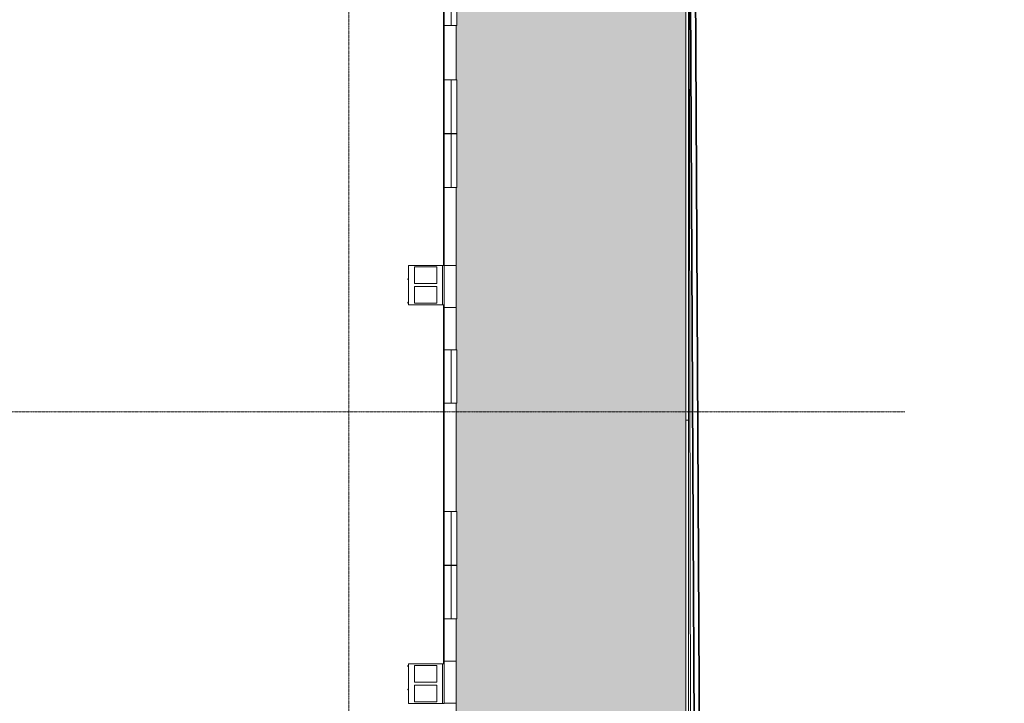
# Model space of a CAD drawing. Header units: inches. Extents: x -4136 to 1945, y -6639 to 12387.
# Tile 593 of 656: x 924 to 1626, y 10260 to 10746. Entities that reach past the tile are written whole.
import ezdxf

# ---------------------------------------------------------------- set-up
doc = ezdxf.new("R2010")
doc.units = ezdxf.units.IN
doc.header["$MEASUREMENT"] = 0
doc.linetypes.add('Línea de rejilla', pattern=[0.875, 0.5, -0.125, 0.125, -0.125])
for name, color, linetype, lineweight in [('A-FLOR', 7, 'Continuous', 9), ('A-FLOR-PATT', 7, 'Continuous', 50), ('A-GLAZ', 7, 'Continuous', 9), ('A-WALL', 7, 'Continuous', 9), ('C-TOPO', 7, 'Continuous', 9), ('C-TOPO-MAJR', 7, 'Continuous', 50), ('M-EQPM', 7, 'Continuous', 9), ('S-FNDN', 7, 'Continuous', 9), ('S-GRID', 7, 'Continuous', 9)]:
    doc.layers.add(name, color=color, linetype=linetype, lineweight=lineweight)

# ---------------------------------------------------------------- blocks, each defined once
blk = doc.blocks.new('_THE_ WINDOW _ DOOR - Window - 1st Floor-2456132-DIAMOND PIERS')
at = {"layer": 'A-GLAZ', "color": 254, "true_color": 0xcccccc}
for p, q in [((-19.0125, -0.8125), (19.0125, -0.8125)), ((-19.0125, -4.8125), (-19.0125, -0.8125)), ((19.0125, -4.8125), (-19.0125, -4.8125)), ((19.0125, -0.8125), (19.0125, -4.8125))]:
    blk.add_line(p, q, dxfattribs=at)
blk = doc.blocks.new('089100 - Louvers - Magic-Pak - 089100 - Louvers - Magic-Pak-2441160-DIAMOND PIERS')
at = {"layer": 'A-GLAZ', "color": 254, "true_color": 0xcccccc}
for p, q in [((-15, 4.3125), (15, 4.3125)), ((-15, -4.3125), (-15, 4.3125)), ((15, 4.3125), (15, -4.3125)), ((15, -4.3125), (-15, -4.3125))]:
    blk.add_line(p, q, dxfattribs=at)
blk = doc.blocks.new('HVAC_SPVU_AlliedAir_MGE4 - HVAC_SPVU_AlliedAir_MGE4-V28-DIAMOND PIERS')
at = {"layer": 'M-EQPM', "color": 254, "true_color": 0xcccccc}
for p, q in [((-14, 13.12), (-14, 12.12)), ((-14, 12.12), (14, 12.12)), ((-14, 12.12), (-14, -12.13)), ((-1, 8), (-13, 8)), ((-13, 8), (-13, -8)), ((-1, -8), (-1, 8)), ((13, 8), (1, 8)), ((1, 8), (1, -8)), ((13, -8), (13, 8)), ((14, 13.12), (14, 12.12)), ((14, 12.12), (14, -12.13)), ((14, -12.13), (-14, -12.13)), ((-13, -8), (-1, -8)), ((-13, -12.13), (-13, -12.63)), ((-12.25, -12.63), (-13, -12.63)), ((-13, -12.63), (-12.89, -12.63)), ((-12.36, -12.63), (-12.25, -12.63)), ((-12.25, -12.63), (-12.25, -12.13)), ((1, -8), (13, -8)), ((4, -12.13), (4, -12.63)), ((4.5, -12.63), (4, -12.63)), ((4, -12.63), (4.19, -12.63)), ((4.31, -12.63), (4.5, -12.63)), ((4.5, -12.63), (4.5, -12.13))]:
    blk.add_line(p, q, dxfattribs=at)
blk = doc.blocks.new('HVAC_SPVU_AlliedAir_MGE4 - HVAC_SPVU_AlliedAir_MGE4-V27-DIAMOND PIERS')
at = {"layer": 'M-EQPM', "color": 254, "true_color": 0xcccccc}
for p, q in [((-14, 12.13), (14, 12.13)), ((-14, 12.13), (-14, -12.12)), ((-13, 12.63), (-13, 12.13)), ((-12.89, 12.63), (-13, 12.63)), ((-13, 12.63), (-12.25, 12.63)), ((-1, 8), (-13, 8)), ((-13, 8), (-13, -8)), ((-12.25, 12.63), (-12.36, 12.63)), ((-12.25, 12.13), (-12.25, 12.63)), ((-1, -8), (-1, 8)), ((13, 8), (1, 8)), ((1, 8), (1, -8)), ((4, 12.63), (4, 12.13)), ((4.19, 12.63), (4, 12.63)), ((4, 12.63), (4.5, 12.63)), ((4.5, 12.63), (4.31, 12.63)), ((4.5, 12.13), (4.5, 12.63)), ((13, -8), (13, 8)), ((14, 12.13), (14, -12.12)), ((-14, -12.12), (-14, -13.12)), ((14, -12.12), (-14, -12.12)), ((-13, -8), (-1, -8)), ((1, -8), (13, -8)), ((14, -12.12), (14, -13.12))]:
    blk.add_line(p, q, dxfattribs=at)
blk = doc.blocks.new('CTR - 1st Phase - Shell_rvt-2-DIAMOND PIERS')
at = {"layer": 'A-FLOR-PATT', "lineweight": 9, "true_color": 0xeaeaea}
h = blk.add_hatch(dxfattribs=at)
h.set_pattern_fill('FP_22', color=254, style=0, pattern_type=2)
h.set_pattern_definition([(0, (0, 0), (30.72, 7.68), [2.534, -20.506, 2.534, -20.506, -122.88]), (0, (0, 0), (30.72, 7.68), [-46.08, 2.534, -43.546, 2.534, -20.506, -53.76]), (0, (0, 0), (30.72, 7.68), [-115.2, 2.534, -12.826, 2.534, -35.866]), (120, (11.52, 3.84), (-22.011075, 22.7643004), [2.534, -20.506, 2.534, -20.506, -122.88]), (120, (11.52, 3.84), (-22.011075, 22.7643004), [-46.08, 2.534, -43.546, 2.534, -20.506, -53.76]), (120, (11.52, 3.84), (-22.011075, 22.7643004), [-115.2, 2.534, -12.826, 2.534, -35.866]), (240, (15.36, 19.2), (-8.708925, -30.4443004), [2.534, -20.506, 2.534, -20.506, -122.88]), (240, (15.36, 19.2), (-8.708925, -30.4443004), [-46.08, 2.534, -43.546, 2.534, -20.506, -53.76]), (240, (15.36, 19.2), (-8.708925, -30.4443004), [-115.2, 2.534, -12.826, 2.534, -35.866])])
h.paths.add_polyline_path([(-1933.32, 10011.59), (-1933.32, 10819.99), (-2096.82, 10819.99), (-2096.82, 10780.21), (-2096.32, 10780.21), (-2096.32, 10742.19), (-2096.82, 10742.19), (-2096.82, 10703.41), (-2096.32, 10703.41), (-2096.32, 10665.39), (-2096.82, 10665.39), (-2096.82, 10665.01), (-2096.32, 10665.01), (-2096.32, 10626.99), (-2096.82, 10626.99), (-2096.82, 10511.41), (-2096.32, 10511.41), (-2096.32, 10473.39), (-2096.82, 10473.39), (-2096.82, 10396.21), (-2096.32, 10396.21), (-2096.32, 10358.19), (-2096.82, 10358.19), (-2096.82, 10357.81), (-2096.32, 10357.81), (-2096.32, 10319.79), (-2096.82, 10319.79), (-2096.82, 10204.21), (-2096.32, 10204.21), (-2096.32, 10166.19), (-2096.82, 10166.19), (-2096.82, 10165.81), (-2096.32, 10165.81), (-2096.32, 10127.79), (-2096.82, 10127.79), (-2096.82, 10127.41), (-2096.32, 10127.41), (-2096.32, 10089.39), (-2096.82, 10089.39), (-2096.82, 10011.59), (-2013.74, 10011.59)], flags=0)
at = {"layer": 'A-FLOR', "color": 254, "true_color": 0xcccccc}
for p, q in [((-1933.32, 10819.99), (-1933.32, 10011.59)), ((-2105.82, 10571.46), (-2105.82, 10813.49)), ((-2105.82, 10287.74), (-2105.82, 10543.46))]:
    blk.add_line(p, q, dxfattribs=at)
at = {"layer": 'A-WALL', "color": 254, "true_color": 0xcccccc}
for p, q in [((-2105.45, 10742.19), (-2105.45, 10780.21)), ((-2105.45, 10665.39), (-2105.45, 10703.41)), ((-2105.45, 10626.99), (-2105.45, 10665.01)), ((-2105.45, 10473.39), (-2105.45, 10511.41)), ((-2105.45, 10358.19), (-2105.45, 10396.21)), ((-2105.45, 10319.79), (-2105.45, 10357.81))]:
    blk.add_line(p, q, dxfattribs=at)
at = {"layer": 'A-WALL', "color": 254, "lineweight": 13, "true_color": 0xcccccc}
for p, q in [((-2100.32, 10742.19), (-2105.45, 10742.19)), ((-2105.45, 10742.19), (-2105.45, 10703.41)), ((-2096.82, 10703.41), (-2096.82, 10742.19)), ((-2105.45, 10703.41), (-2100.32, 10703.41)), ((-2100.32, 10665.39), (-2105.45, 10665.39)), ((-2105.45, 10665.39), (-2105.45, 10665.01)), ((-2105.45, 10665.01), (-2100.32, 10665.01)), ((-2096.82, 10665.01), (-2096.82, 10665.39)), ((-2100.32, 10626.99), (-2105.45, 10626.99)), ((-2105.45, 10626.99), (-2105.45, 10571.46)), ((-2096.82, 10571.4), (-2096.82, 10626.99)), ((-2105.45, 10541.4), (-2105.45, 10511.41)), ((-2096.82, 10511.41), (-2096.82, 10541.4)), ((-2105.45, 10511.41), (-2100.32, 10511.41)), ((-2100.32, 10473.39), (-2105.45, 10473.39)), ((-2105.45, 10473.39), (-2105.45, 10396.21)), ((-2096.82, 10396.21), (-2096.82, 10473.39)), ((-2105.45, 10396.21), (-2100.32, 10396.21)), ((-2100.32, 10358.19), (-2105.45, 10358.19)), ((-2105.45, 10358.19), (-2105.45, 10357.81)), ((-2105.45, 10357.81), (-2100.32, 10357.81)), ((-2096.82, 10357.81), (-2096.82, 10358.19)), ((-2100.32, 10319.79), (-2105.45, 10319.79)), ((-2105.45, 10319.79), (-2105.45, 10289.8)), ((-2096.82, 10289.8), (-2096.82, 10319.79)), ((-2096.82, 10204.21), (-2096.82, 10259.8))]:
    blk.add_line(p, q, dxfattribs=at)
at = {"layer": 'C-TOPO', "color": 254, "true_color": 0xcccccc}
blk.add_line((-1933.32, 12087.19), (-1929.95, 10204.59), dxfattribs=at)
at = {"layer": 'C-TOPO-MAJR', "color": 254, "lineweight": 35, "true_color": 0xcccccc}
blk.add_line((-1931.45, 11040.29), (-1926.15, 10041.39), dxfattribs=at)
at = {"layer": 'C-TOPO-MAJR', "color": 254, "lineweight": 35, "true_color": 0xcccccc, "flags": 128}
blk.add_lwpolyline([(-1922.72, 10089.39), (-1933.32, 12087.19), (-1706.38, 10887.19)], dxfattribs=at)
at = {"layer": 'S-FNDN', "color": 254, "true_color": 0xcccccc}
for p, q in [((-1931.32, 10869.19), (-1931.32, 10461.19)), ((-1933.32, 10461.19), (-1931.32, 10461.19)), ((-1933.32, 10461.19), (-1931.32, 10461.19)), ((-1931.32, 10461.19), (-1931.32, 10204.59))]:
    blk.add_line(p, q, dxfattribs=at)
at = {"color": 254, "lineweight": 9, "true_color": 0xcccccc}
for name, p, rotation in [('_THE_ WINDOW _ DOOR - Window - 1st Floor-2456132-DIAMOND PIERS', (-2101.14, 10761.2), 89.99999999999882), ('_THE_ WINDOW _ DOOR - Window - 1st Floor-2456132-DIAMOND PIERS', (-2101.14, 10684.4), 89.99999999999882), ('_THE_ WINDOW _ DOOR - Window - 1st Floor-2456132-DIAMOND PIERS', (-2101.14, 10646), 89.99999999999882), ('HVAC_SPVU_AlliedAir_MGE4 - HVAC_SPVU_AlliedAir_MGE4-V27-DIAMOND PIERS', (-2118.57, 10557.46), 90.00000000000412), ('089100 - Louvers - Magic-Pak - 089100 - Louvers - Magic-Pak-2441160-DIAMOND PIERS', (-2101.14, 10556.4), 269.9999999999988), ('_THE_ WINDOW _ DOOR - Window - 1st Floor-2456132-DIAMOND PIERS', (-2101.14, 10492.4), 89.99999999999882), ('_THE_ WINDOW _ DOOR - Window - 1st Floor-2456132-DIAMOND PIERS', (-2101.14, 10377.2), 89.99999999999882), ('_THE_ WINDOW _ DOOR - Window - 1st Floor-2456132-DIAMOND PIERS', (-2101.14, 10338.8), 89.99999999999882), ('089100 - Louvers - Magic-Pak - 089100 - Louvers - Magic-Pak-2441160-DIAMOND PIERS', (-2101.14, 10274.8), 269.9999999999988), ('HVAC_SPVU_AlliedAir_MGE4 - HVAC_SPVU_AlliedAir_MGE4-V28-DIAMOND PIERS', (-2118.57, 10273.74), 269.9999999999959)]:
    blk.add_blockref(name, p, dxfattribs=dict(at, rotation=rotation))

msp = doc.modelspace()

# ---------------------------------------------------------------- linework, layer by layer
at = {"layer": 'S-GRID', "color": 253, "linetype": 'Línea de rejilla', "true_color": 0xaaaaaa}
for p, q in [((1158.68996, 9772.6103), (1158.68996, 12288.55505)), ((1554.7685, 10467.1894), (-744.9363, 10467.1894))]:
    msp.add_line(p, q, dxfattribs=at)

# ---------------------------------------------------------------- block references
at = {"lineweight": 5}
msp.add_blockref('CTR - 1st Phase - Shell_rvt-2-DIAMOND PIERS', (3332.0137, 0), dxfattribs=at)

doc.saveas('drawing.dxf')
